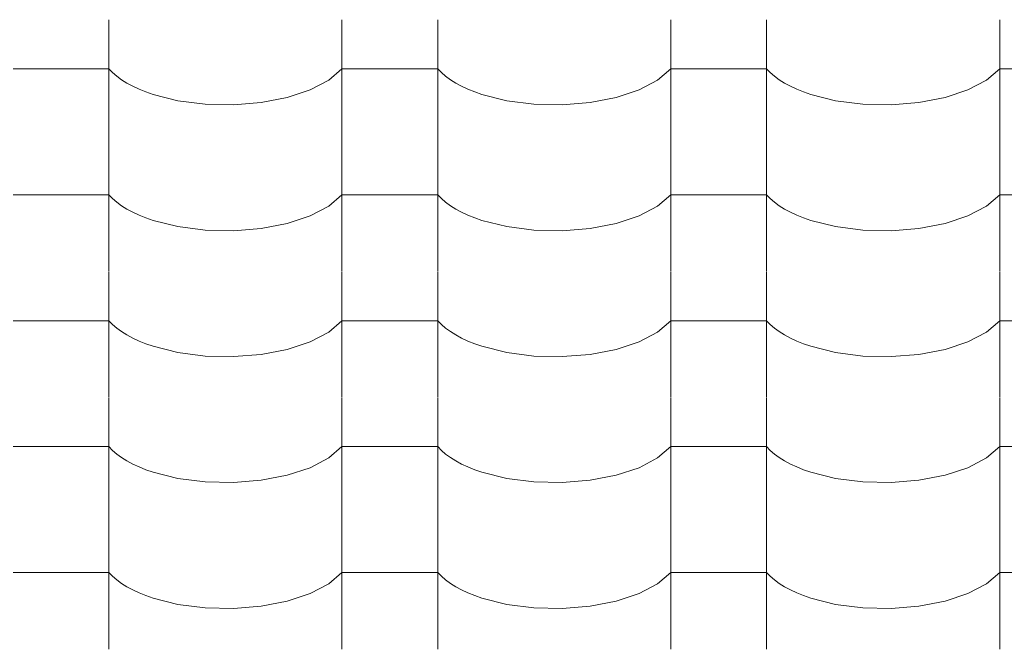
# Model space of a CAD drawing. Header units: millimetres. Extents: x -36478 to 31050, y -14815 to 11827.
# Tile 441 of 656: x -9963 to -9469, y 10365 to 10681. Entities that reach past the tile are written whole.
import ezdxf

# ---------------------------------------------------------------- set-up
doc = ezdxf.new("R2010")
doc.units = ezdxf.units.MM
doc.header["$MEASUREMENT"] = 0
for name, color, linetype in [('Nové_Anotace - SP', 7, 'Continuous'), ('Nové_Kóty - SP', 7, 'Continuous'), ('Nové_Výplně - Povrchové', 7, 'Continuous')]:
    doc.layers.add(name, color=color, linetype=linetype)
doc.styles.add('GENEROVANÝ_STYL_2', font='txt')
doc.dimstyles.new('GENEROVANÝ_STYL__1', dxfattribs={"dimtxt": 125, "dimasz": 190, "dimexe": 0.18, "dimexo": 300, "dimgap": 0, "dimtad": 1, "dimdec": 0, "dimzin": 0, "dimdsep": 46, "dimtxsty": 'GENEROVANÝ_STYL_2', "dimblk": 'ARROWHEAD_6', "dimblk1": 'ARROWHEAD_6', "dimblk2": 'ARROWHEAD_6', "dimcen": 0.09, "dimclrd": 1, "dimclre": 1, "dimclrt": 1, "dimazin": 0, "dimtfac": 1, "dimtdec": 4, "dimtmove": 0, "dimatfit": 3, "dimfxl": 1, "dimtolj": 1, "dimtzin": 0, "dimarcsym": 0})
doc.dimstyles.new('GENEROVANÝ_STYL__2', dxfattribs={"dimtxt": 125, "dimasz": 190, "dimexe": 0.18, "dimexo": 300, "dimgap": 0, "dimtad": 1, "dimdec": 0, "dimzin": 0, "dimdsep": 46, "dimtxsty": 'GENEROVANÝ_STYL_2', "dimblk": 'ARROWHEAD_6', "dimblk1": 'ARROWHEAD_6', "dimblk2": 'ARROWHEAD_6', "dimcen": 0.09, "dimclrd": 1, "dimclre": 1, "dimclrt": 1, "dimazin": 0, "dimtfac": 1, "dimtdec": 4, "dimtmove": 2, "dimatfit": 3, "dimfxl": 1, "dimtolj": 1, "dimtzin": 0, "dimarcsym": 0})
doc.dimstyles.new('GENEROVANÝ_STYL__7', dxfattribs={"dimtxt": 0.18, "dimasz": 91.2, "dimexe": 0.18, "dimexo": 0.0625, "dimgap": 0, "dimtad": 0, "dimtih": 1, "dimtoh": 1, "dimdec": 4, "dimzin": 0, "dimdsep": 46, "dimcen": 0.09, "dimadec": 0, "dimazin": 0, "dimtfac": 1, "dimtdec": 4, "dimtmove": 0, "dimatfit": 3, "dimldrblk": 'ARROWHEAD_11', "dimfxl": 1, "dimtolj": 1, "dimtzin": 0, "dimarcsym": 0})

# ---------------------------------------------------------------- blocks, each defined once
blk = doc.blocks.new('*X13')
at = {"layer": 'Nové_Výplně - Povrchové', "color": 21, "linetype": 'Continuous', "lineweight": 20, "true_color": 0xffaaaa}
for p, q in [((-9918.69, 10680.59), (-9918.69, 10617.71)), ((-9801.72, 10680.59), (-9801.72, 10617.71)), ((-9753.69, 10680.59), (-9753.69, 10617.71)), ((-9636.72, 10680.59), (-9636.72, 10617.71)), ((-9588.69, 10680.59), (-9588.69, 10617.71)), ((-9471.72, 10680.59), (-9471.72, 10617.71)), ((-9942.71, 10656.06), (-9966.72, 10656.06)), ((-9918.69, 10656.06), (-9942.71, 10656.06)), ((-9918.69, 10656.06), (-9916.86, 10654.17)), ((-9808.39, 10650.37), (-9801.72, 10656.06)), ((-9777.71, 10656.06), (-9801.72, 10656.06)), ((-9753.69, 10656.06), (-9777.71, 10656.06)), ((-9753.69, 10656.06), (-9751.86, 10654.17)), ((-9643.39, 10650.37), (-9636.72, 10656.06)), ((-9612.71, 10656.06), (-9636.72, 10656.06)), ((-9588.69, 10656.06), (-9612.71, 10656.06)), ((-9588.69, 10656.06), (-9586.86, 10654.17)), ((-9478.39, 10650.37), (-9471.72, 10656.06)), ((-9447.71, 10656.06), (-9471.72, 10656.06)), ((-9916.86, 10654.17), (-9914.74, 10652.34)), ((-9914.74, 10652.34), (-9912.34, 10650.58)), ((-9912.34, 10650.58), (-9909.65, 10648.91)), ((-9751.86, 10654.17), (-9749.74, 10652.34)), ((-9749.74, 10652.34), (-9747.34, 10650.58)), ((-9747.34, 10650.58), (-9744.65, 10648.91)), ((-9586.86, 10654.17), (-9584.74, 10652.34)), ((-9584.74, 10652.34), (-9582.34, 10650.58)), ((-9582.34, 10650.58), (-9579.65, 10648.91)), ((-9909.65, 10648.91), (-9906.71, 10647.33)), ((-9906.71, 10647.33), (-9903.53, 10645.85)), ((-9903.53, 10645.85), (-9900.12, 10644.48)), ((-9829.18, 10641.71), (-9817.7, 10645.51)), ((-9817.7, 10645.51), (-9808.39, 10650.37)), ((-9744.65, 10648.91), (-9741.71, 10647.33)), ((-9741.71, 10647.33), (-9738.53, 10645.85)), ((-9738.53, 10645.85), (-9735.12, 10644.48)), ((-9664.18, 10641.71), (-9652.7, 10645.51)), ((-9652.7, 10645.51), (-9643.39, 10650.37)), ((-9579.65, 10648.91), (-9576.71, 10647.33)), ((-9576.71, 10647.33), (-9573.53, 10645.85)), ((-9573.53, 10645.85), (-9570.12, 10644.48)), ((-9499.18, 10641.71), (-9487.7, 10645.51)), ((-9487.7, 10645.51), (-9478.39, 10650.37)), ((-9900.12, 10644.48), (-9896.5, 10643.23)), ((-9896.5, 10643.23), (-9884.05, 10640.13)), ((-9842.24, 10639.18), (-9829.18, 10641.71)), ((-9735.12, 10644.48), (-9731.5, 10643.23)), ((-9731.5, 10643.23), (-9719.05, 10640.13)), ((-9677.24, 10639.18), (-9664.18, 10641.71)), ((-9570.12, 10644.48), (-9566.5, 10643.23)), ((-9566.5, 10643.23), (-9554.05, 10640.13)), ((-9512.24, 10639.18), (-9499.18, 10641.71)), ((-9884.05, 10640.13), (-9870.39, 10638.37)), ((-9870.39, 10638.37), (-9856.21, 10638.05)), ((-9856.21, 10638.05), (-9842.24, 10639.18)), ((-9719.05, 10640.13), (-9705.39, 10638.37)), ((-9705.39, 10638.37), (-9691.21, 10638.05)), ((-9691.21, 10638.05), (-9677.24, 10639.18)), ((-9554.05, 10640.13), (-9540.39, 10638.37)), ((-9540.39, 10638.37), (-9526.21, 10638.05)), ((-9526.21, 10638.05), (-9512.24, 10639.18)), ((-9918.69, 10617.49), (-9918.69, 10554.61)), ((-9801.72, 10617.49), (-9801.72, 10554.61)), ((-9753.69, 10617.49), (-9753.69, 10554.61)), ((-9636.72, 10617.49), (-9636.72, 10554.61)), ((-9588.69, 10617.49), (-9588.69, 10554.61)), ((-9471.72, 10617.49), (-9471.72, 10554.61)), ((-9942.71, 10592.96), (-9966.72, 10592.96)), ((-9918.69, 10592.96), (-9942.71, 10592.96)), ((-9918.69, 10592.96), (-9916.86, 10591.06)), ((-9808.39, 10587.27), (-9801.72, 10592.96)), ((-9777.71, 10592.96), (-9801.72, 10592.96)), ((-9753.69, 10592.96), (-9777.71, 10592.96)), ((-9753.69, 10592.96), (-9751.86, 10591.06)), ((-9643.39, 10587.27), (-9636.72, 10592.96)), ((-9612.71, 10592.96), (-9636.72, 10592.96)), ((-9588.69, 10592.96), (-9612.71, 10592.96)), ((-9588.69, 10592.96), (-9586.86, 10591.06)), ((-9478.39, 10587.27), (-9471.72, 10592.96)), ((-9447.71, 10592.96), (-9471.72, 10592.96)), ((-9916.86, 10591.06), (-9914.74, 10589.23)), ((-9914.74, 10589.23), (-9912.34, 10587.48)), ((-9912.34, 10587.48), (-9909.65, 10585.81)), ((-9817.7, 10582.4), (-9808.39, 10587.27)), ((-9751.86, 10591.06), (-9749.74, 10589.23)), ((-9749.74, 10589.23), (-9747.34, 10587.48)), ((-9747.34, 10587.48), (-9744.65, 10585.81)), ((-9652.7, 10582.4), (-9643.39, 10587.27)), ((-9586.86, 10591.06), (-9584.74, 10589.23)), ((-9584.74, 10589.23), (-9582.34, 10587.48)), ((-9582.34, 10587.48), (-9579.65, 10585.81)), ((-9487.7, 10582.4), (-9478.39, 10587.27)), ((-9909.65, 10585.81), (-9906.71, 10584.23)), ((-9906.71, 10584.23), (-9903.53, 10582.75)), ((-9903.53, 10582.75), (-9900.12, 10581.38)), ((-9900.12, 10581.38), (-9896.5, 10580.12)), ((-9829.18, 10578.61), (-9817.7, 10582.4)), ((-9744.65, 10585.81), (-9741.71, 10584.23)), ((-9741.71, 10584.23), (-9738.53, 10582.75)), ((-9738.53, 10582.75), (-9735.12, 10581.38)), ((-9735.12, 10581.38), (-9731.5, 10580.12)), ((-9664.18, 10578.61), (-9652.7, 10582.4)), ((-9579.65, 10585.81), (-9576.71, 10584.23)), ((-9576.71, 10584.23), (-9573.53, 10582.75)), ((-9573.53, 10582.75), (-9570.12, 10581.38)), ((-9570.12, 10581.38), (-9566.5, 10580.12)), ((-9499.18, 10578.61), (-9487.7, 10582.4)), ((-9896.5, 10580.12), (-9884.05, 10577.02)), ((-9884.05, 10577.02), (-9870.39, 10575.27)), ((-9842.24, 10576.08), (-9829.18, 10578.61)), ((-9731.5, 10580.12), (-9719.05, 10577.02)), ((-9719.05, 10577.02), (-9705.39, 10575.27)), ((-9677.24, 10576.08), (-9664.18, 10578.61)), ((-9566.5, 10580.12), (-9554.05, 10577.02)), ((-9554.05, 10577.02), (-9540.39, 10575.27)), ((-9512.24, 10576.08), (-9499.18, 10578.61)), ((-9870.39, 10575.27), (-9856.21, 10574.95)), ((-9856.21, 10574.95), (-9842.24, 10576.08)), ((-9705.39, 10575.27), (-9691.21, 10574.95)), ((-9691.21, 10574.95), (-9677.24, 10576.08)), ((-9540.39, 10575.27), (-9526.21, 10574.95)), ((-9526.21, 10574.95), (-9512.24, 10576.08)), ((-9918.69, 10554.38), (-9918.69, 10491.51)), ((-9801.72, 10554.38), (-9801.72, 10491.51)), ((-9753.69, 10554.38), (-9753.69, 10491.51)), ((-9636.72, 10554.38), (-9636.72, 10491.51)), ((-9588.69, 10554.38), (-9588.69, 10491.51)), ((-9471.72, 10554.38), (-9471.72, 10491.51)), ((-9942.71, 10529.85), (-9966.72, 10529.85)), ((-9918.69, 10529.85), (-9942.71, 10529.85)), ((-9918.69, 10529.85), (-9916.86, 10527.96)), ((-9916.86, 10527.96), (-9914.74, 10526.13)), ((-9808.39, 10524.16), (-9801.72, 10529.85)), ((-9777.71, 10529.85), (-9801.72, 10529.85)), ((-9753.69, 10529.85), (-9777.71, 10529.85)), ((-9753.69, 10529.85), (-9751.86, 10527.96)), ((-9751.86, 10527.96), (-9749.74, 10526.13)), ((-9643.39, 10524.16), (-9636.72, 10529.85)), ((-9612.71, 10529.85), (-9636.72, 10529.85)), ((-9588.69, 10529.85), (-9612.71, 10529.85)), ((-9588.69, 10529.85), (-9586.86, 10527.96)), ((-9586.86, 10527.96), (-9584.74, 10526.13)), ((-9478.39, 10524.16), (-9471.72, 10529.85)), ((-9447.71, 10529.85), (-9471.72, 10529.85)), ((-9914.74, 10526.13), (-9912.34, 10524.37)), ((-9912.34, 10524.37), (-9909.65, 10522.7)), ((-9909.65, 10522.7), (-9906.71, 10521.12)), ((-9817.7, 10519.3), (-9808.39, 10524.16)), ((-9749.74, 10526.13), (-9747.34, 10524.37)), ((-9747.34, 10524.37), (-9744.65, 10522.7)), ((-9744.65, 10522.7), (-9741.71, 10521.12)), ((-9652.7, 10519.3), (-9643.39, 10524.16)), ((-9584.74, 10526.13), (-9582.34, 10524.37)), ((-9582.34, 10524.37), (-9579.65, 10522.7)), ((-9579.65, 10522.7), (-9576.71, 10521.12)), ((-9487.7, 10519.3), (-9478.39, 10524.16)), ((-9906.71, 10521.12), (-9903.53, 10519.64)), ((-9903.53, 10519.64), (-9900.12, 10518.27)), ((-9900.12, 10518.27), (-9896.5, 10517.02)), ((-9829.18, 10515.5), (-9817.7, 10519.3)), ((-9741.71, 10521.12), (-9738.53, 10519.64)), ((-9738.53, 10519.64), (-9735.12, 10518.27)), ((-9735.12, 10518.27), (-9731.5, 10517.02)), ((-9664.18, 10515.5), (-9652.7, 10519.3)), ((-9576.71, 10521.12), (-9573.53, 10519.64)), ((-9573.53, 10519.64), (-9570.12, 10518.27)), ((-9570.12, 10518.27), (-9566.5, 10517.02)), ((-9499.18, 10515.5), (-9487.7, 10519.3)), ((-9896.5, 10517.02), (-9884.05, 10513.92)), ((-9884.05, 10513.92), (-9870.39, 10512.16)), ((-9870.39, 10512.16), (-9856.21, 10511.84)), ((-9856.21, 10511.84), (-9842.24, 10512.98)), ((-9842.24, 10512.98), (-9829.18, 10515.5)), ((-9731.5, 10517.02), (-9719.05, 10513.92)), ((-9719.05, 10513.92), (-9705.39, 10512.16)), ((-9705.39, 10512.16), (-9691.21, 10511.84)), ((-9691.21, 10511.84), (-9677.24, 10512.98)), ((-9677.24, 10512.98), (-9664.18, 10515.5)), ((-9566.5, 10517.02), (-9554.05, 10513.92)), ((-9554.05, 10513.92), (-9540.39, 10512.16)), ((-9540.39, 10512.16), (-9526.21, 10511.84)), ((-9526.21, 10511.84), (-9512.24, 10512.98)), ((-9512.24, 10512.98), (-9499.18, 10515.5)), ((-9918.69, 10491.28), (-9918.69, 10428.4)), ((-9801.72, 10491.28), (-9801.72, 10428.4)), ((-9753.69, 10491.28), (-9753.69, 10428.4)), ((-9636.72, 10491.28), (-9636.72, 10428.4)), ((-9588.69, 10491.28), (-9588.69, 10428.4)), ((-9471.72, 10491.28), (-9471.72, 10428.4)), ((-9942.71, 10466.75), (-9966.72, 10466.75)), ((-9918.69, 10466.75), (-9942.71, 10466.75)), ((-9918.69, 10466.75), (-9916.86, 10464.85)), ((-9916.86, 10464.85), (-9914.74, 10463.02)), ((-9914.74, 10463.02), (-9912.34, 10461.27)), ((-9808.39, 10461.06), (-9801.72, 10466.75)), ((-9777.71, 10466.75), (-9801.72, 10466.75)), ((-9753.69, 10466.75), (-9777.71, 10466.75)), ((-9753.69, 10466.75), (-9751.86, 10464.85)), ((-9751.86, 10464.85), (-9749.74, 10463.02)), ((-9749.74, 10463.02), (-9747.34, 10461.27)), ((-9643.39, 10461.06), (-9636.72, 10466.75)), ((-9612.71, 10466.75), (-9636.72, 10466.75)), ((-9588.69, 10466.75), (-9612.71, 10466.75)), ((-9588.69, 10466.75), (-9586.86, 10464.85)), ((-9586.86, 10464.85), (-9584.74, 10463.02)), ((-9584.74, 10463.02), (-9582.34, 10461.27)), ((-9478.39, 10461.06), (-9471.72, 10466.75)), ((-9447.71, 10466.75), (-9471.72, 10466.75)), ((-9912.34, 10461.27), (-9909.65, 10459.6)), ((-9909.65, 10459.6), (-9906.71, 10458.02)), ((-9906.71, 10458.02), (-9903.53, 10456.54)), ((-9817.7, 10456.19), (-9808.39, 10461.06)), ((-9747.34, 10461.27), (-9744.65, 10459.6)), ((-9744.65, 10459.6), (-9741.71, 10458.02)), ((-9741.71, 10458.02), (-9738.53, 10456.54)), ((-9652.7, 10456.19), (-9643.39, 10461.06)), ((-9582.34, 10461.27), (-9579.65, 10459.6)), ((-9579.65, 10459.6), (-9576.71, 10458.02)), ((-9576.71, 10458.02), (-9573.53, 10456.54)), ((-9487.7, 10456.19), (-9478.39, 10461.06)), ((-9903.53, 10456.54), (-9900.12, 10455.17)), ((-9900.12, 10455.17), (-9896.5, 10453.92)), ((-9896.5, 10453.92), (-9884.05, 10450.81)), ((-9829.18, 10452.4), (-9817.7, 10456.19)), ((-9738.53, 10456.54), (-9735.12, 10455.17)), ((-9735.12, 10455.17), (-9731.5, 10453.92)), ((-9731.5, 10453.92), (-9719.05, 10450.81)), ((-9664.18, 10452.4), (-9652.7, 10456.19)), ((-9573.53, 10456.54), (-9570.12, 10455.17)), ((-9570.12, 10455.17), (-9566.5, 10453.92)), ((-9566.5, 10453.92), (-9554.05, 10450.81)), ((-9499.18, 10452.4), (-9487.7, 10456.19)), ((-9884.05, 10450.81), (-9870.39, 10449.06)), ((-9870.39, 10449.06), (-9856.21, 10448.74)), ((-9856.21, 10448.74), (-9842.24, 10449.87)), ((-9842.24, 10449.87), (-9829.18, 10452.4)), ((-9719.05, 10450.81), (-9705.39, 10449.06)), ((-9705.39, 10449.06), (-9691.21, 10448.74)), ((-9691.21, 10448.74), (-9677.24, 10449.87)), ((-9677.24, 10449.87), (-9664.18, 10452.4)), ((-9554.05, 10450.81), (-9540.39, 10449.06)), ((-9540.39, 10449.06), (-9526.21, 10448.74)), ((-9526.21, 10448.74), (-9512.24, 10449.87)), ((-9512.24, 10449.87), (-9499.18, 10452.4)), ((-9918.69, 10428.17), (-9918.69, 10365.3)), ((-9801.72, 10428.17), (-9801.72, 10365.3)), ((-9753.69, 10428.17), (-9753.69, 10365.3)), ((-9636.72, 10428.17), (-9636.72, 10365.3)), ((-9588.69, 10428.17), (-9588.69, 10365.3)), ((-9471.72, 10428.17), (-9471.72, 10365.3)), ((-9942.71, 10403.64), (-9966.72, 10403.64)), ((-9918.69, 10403.64), (-9942.71, 10403.64)), ((-9918.69, 10403.64), (-9916.86, 10401.75)), ((-9808.39, 10397.95), (-9801.72, 10403.64)), ((-9777.71, 10403.64), (-9801.72, 10403.64)), ((-9753.69, 10403.64), (-9777.71, 10403.64)), ((-9753.69, 10403.64), (-9751.86, 10401.75)), ((-9643.39, 10397.95), (-9636.72, 10403.64)), ((-9612.71, 10403.64), (-9636.72, 10403.64)), ((-9588.69, 10403.64), (-9612.71, 10403.64)), ((-9588.69, 10403.64), (-9586.86, 10401.75)), ((-9478.39, 10397.95), (-9471.72, 10403.64)), ((-9447.71, 10403.64), (-9471.72, 10403.64)), ((-9916.86, 10401.75), (-9914.74, 10399.92)), ((-9914.74, 10399.92), (-9912.34, 10398.16)), ((-9751.86, 10401.75), (-9749.74, 10399.92)), ((-9749.74, 10399.92), (-9747.34, 10398.16)), ((-9586.86, 10401.75), (-9584.74, 10399.92)), ((-9584.74, 10399.92), (-9582.34, 10398.16)), ((-9912.34, 10398.16), (-9909.65, 10396.49)), ((-9909.65, 10396.49), (-9906.71, 10394.91)), ((-9906.71, 10394.91), (-9903.53, 10393.43)), ((-9817.7, 10393.09), (-9808.39, 10397.95)), ((-9747.34, 10398.16), (-9744.65, 10396.49)), ((-9744.65, 10396.49), (-9741.71, 10394.91)), ((-9741.71, 10394.91), (-9738.53, 10393.43)), ((-9652.7, 10393.09), (-9643.39, 10397.95)), ((-9582.34, 10398.16), (-9579.65, 10396.49)), ((-9579.65, 10396.49), (-9576.71, 10394.91)), ((-9576.71, 10394.91), (-9573.53, 10393.43)), ((-9487.7, 10393.09), (-9478.39, 10397.95)), ((-9903.53, 10393.43), (-9900.12, 10392.06)), ((-9900.12, 10392.06), (-9896.5, 10390.81)), ((-9896.5, 10390.81), (-9884.05, 10387.71)), ((-9842.24, 10386.77), (-9829.18, 10389.29)), ((-9829.18, 10389.29), (-9817.7, 10393.09)), ((-9738.53, 10393.43), (-9735.12, 10392.06)), ((-9735.12, 10392.06), (-9731.5, 10390.81)), ((-9731.5, 10390.81), (-9719.05, 10387.71)), ((-9677.24, 10386.77), (-9664.18, 10389.29)), ((-9664.18, 10389.29), (-9652.7, 10393.09)), ((-9573.53, 10393.43), (-9570.12, 10392.06)), ((-9570.12, 10392.06), (-9566.5, 10390.81)), ((-9566.5, 10390.81), (-9554.05, 10387.71)), ((-9512.24, 10386.77), (-9499.18, 10389.29)), ((-9499.18, 10389.29), (-9487.7, 10393.09)), ((-9884.05, 10387.71), (-9870.39, 10385.95)), ((-9870.39, 10385.95), (-9856.21, 10385.63)), ((-9856.21, 10385.63), (-9842.24, 10386.77)), ((-9719.05, 10387.71), (-9705.39, 10385.95)), ((-9705.39, 10385.95), (-9691.21, 10385.63)), ((-9691.21, 10385.63), (-9677.24, 10386.77)), ((-9554.05, 10387.71), (-9540.39, 10385.95)), ((-9540.39, 10385.95), (-9526.21, 10385.63)), ((-9526.21, 10385.63), (-9512.24, 10386.77))]:
    blk.add_line(p, q, dxfattribs=at)
blk = doc.blocks.new('výplň_6_1', base_point=(0, 0))
at = {"layer": 'Nové_Výplně - Povrchové', "color": 21, "linetype": 'Continuous', "lineweight": 20, "true_color": 0xffaaaa}
blk.add_blockref('*X13', (0, 0), dxfattribs=at)
blk = doc.blocks.new('*D6316')
at = {"layer": 'Nové_Kóty - SP', "color": 1, "linetype": 'Continuous', "lineweight": 25}
for p, q in [((-6330.41, 9887.65), (-4580.7, 11090.34)), ((-6160.47, 9640.43), (-6436.62, 10042.17)), ((-6304.64, 10026.71), (-6356.17, 9748.6)), ((-9579.03, 7654.66), (-6330.41, 9887.65)), ((-9553.27, 7793.71), (-9604.79, 7515.6))]:
    blk.add_line(p, q, dxfattribs=at)
at = {"layer": 'Nové_Kóty - SP', "color": 1, "lineweight": 25, "insert": (-8145, 8670.7), "char_height": 125, "attachment_point": 7, "rotation": 34.5034, "style": 'GENEROVANÝ_STYL_2'}
blk.add_mtext('\\A1;{\\pql;\\fArial|b0|i0|c0|p38;3\xa0942}', dxfattribs=at)
blk = doc.blocks.new('ARROWHEAD_6')
at = {"color": 0, "linetype": 'Continuous', "lineweight": 0}
for p, q in [((-0.5, -0.5), (0.5, 0.5)), ((0, 0), (-1, 0))]:
    blk.add_line(p, q, dxfattribs=at)
blk = doc.blocks.new('*D6326')
at = {"layer": 'Nové_Kóty - SP', "color": 1, "linetype": 'Continuous', "lineweight": 25}
for p, q in [((-4581.24, 11091.13), (-4857.39, 11492.87)), ((-4776.94, 11199.3), (-4725.42, 11477.41)), ((-4751.18, 11338.35), (-4627.57, 11423.32)), ((-10278.77, 7538.87), (-4751.18, 11338.35)), ((-10108.84, 7291.64), (-10384.98, 7693.38)), ((-10253.01, 7677.92), (-10304.54, 7399.81)), ((-10402.39, 7453.9), (-10278.77, 7538.87))]:
    blk.add_line(p, q, dxfattribs=at)
at = {"layer": 'Nové_Kóty - SP', "color": 1, "lineweight": 25, "insert": (-8042.9, 9106.07), "char_height": 125, "attachment_point": 7, "rotation": 34.5034, "style": 'GENEROVANÝ_STYL_2'}
blk.add_mtext('\\A1;{\\pql;\\fArial|b0|i0|c0|p38;6\xa0707- KROKEV}', dxfattribs=at)
blk = doc.blocks.new('*D6327')
at = {"layer": 'Nové_Kóty - SP', "color": 1, "linetype": 'Continuous', "lineweight": 25}
for p, q in [((-10443.65, 7778.73), (-4851.3, 11622.72)), ((-10273.71, 7531.5), (-10549.86, 7933.25)), ((-10294.79, 7517.01), (-10570.94, 7918.75)), ((-10417.88, 7917.78), (-10469.41, 7639.67)), ((-10490.49, 7625.18), (-10438.97, 7903.29)), ((-10464.73, 7764.24), (-10443.65, 7778.73)), ((-10588.34, 7679.27), (-10464.73, 7764.24))]:
    blk.add_line(p, q, dxfattribs=at)
at = {"layer": 'Nové_Kóty - SP', "color": 1, "lineweight": 25, "insert": (-10717.64, 7620.73), "char_height": 125, "attachment_point": 7, "rotation": 34.5034, "style": 'GENEROVANÝ_STYL_2'}
blk.add_mtext('\\A1;{\\pql;\\fArial|b0|i0|c0|p38;25}', dxfattribs=at)
blk = doc.blocks.new('*D6328')
at = {"layer": 'Nové_Kóty - SP', "color": 1, "linetype": 'Continuous', "lineweight": 25}
for p, q in [((-4681.37, 11375.49), (-4957.51, 11777.24)), ((-4877.07, 11483.67), (-4825.54, 11761.78)), ((-4851.3, 11622.72), (-4727.69, 11707.69)), ((-10443.65, 7778.73), (-4851.3, 11622.72)), ((-10417.88, 7917.78), (-10469.41, 7639.67)), ((-10490.49, 7625.18), (-10438.97, 7903.29))]:
    blk.add_line(p, q, dxfattribs=at)
at = {"layer": 'Nové_Kóty - SP', "color": 1, "lineweight": 25, "insert": (-7480.19, 9877.1), "char_height": 125, "attachment_point": 7, "rotation": 34.5034, "style": 'GENEROVANÝ_STYL_2'}
blk.add_mtext('\\A1;{\\pql;\\fArial|b0|i0|c0|p38;+ 6 787}', dxfattribs=at)
blk = doc.blocks.new('ARROWHEAD_11')
at = {"color": 0, "linetype": 'Continuous', "lineweight": 0}
blk.add_line((0, 0), (-1, 0), dxfattribs=at)
at = {"color": 0, "linetype": 'Continuous', "lineweight": 0, "const_width": 0.25, "flags": 128}
blk.add_lwpolyline([(-0.125, 0, 1), (0.125, 0, 1)], format="xyb", close=True, dxfattribs=at)

msp = doc.modelspace()

# ---------------------------------------------------------------- block references
at = {"layer": 'Nové_Výplně - Povrchové', "color": 21, "linetype": 'Continuous', "lineweight": 20, "true_color": 0xffaaaa}
msp.add_blockref('výplň_6_1', (0, 0), dxfattribs=at)

# ---------------------------------------------------------------- dimensions: what is measured, and where the dimension line sits
at = {"layer": 'Nové_Kóty - SP', "color": 1, "linetype": 'Continuous', "lineweight": 25}
for base, p1, p2, text, dimstyle, picture, middle in [((-4851.3, 11622.72), (-9826.86, 6881.41), (-4515.96, 11134.85), '+ 6 787', 'GENEROVANÝ_STYL__2', '*D6328', (-7268.85, 10098.2)), ((-10443.65, 7778.73), (-9842.86, 6859.52), (-9826.86, 6881.41), '25', 'GENEROVANÝ_STYL__1', '*D6327', (-10674.52, 7726.21)), ((-4751.18, 11338.35), (-9826.86, 6881.41), (-4362.54, 10772.95), '<MeasuredValue>- KROKEV', 'GENEROVANÝ_STYL__1', '*D6326', (-7174.22, 9779.01))]:
    dim = msp.add_linear_dim(base=base, p1=p1, p2=p2, angle=34.5034, text=text, dimstyle=dimstyle, dxfattribs=at)
    dim.commit()
    dim.dimension.update_dxf_attribs({"geometry": picture, "text_midpoint": middle, "dimtype": 160, "text_rotation": 34.5034})
dim = msp.add_linear_dim(base=(-6330.41, 9887.65), p1=(-9271.51, 7207.26), p2=(-6039.22, 9464.03), angle=34.5034, dimstyle='GENEROVANÝ_STYL__1', dxfattribs=at)
dim.commit()
dim.dimension.update_dxf_attribs({"geometry": '*D6316', "text_midpoint": (-8003.47, 8843.83), "dimtype": 160, "text_rotation": 34.5034})

# ---------------------------------------------------------------- leaders
at = {"layer": 'Nové_Anotace - SP', "color": 1, "linetype": 'Continuous', "lineweight": 25, "path_type": 1, "annotation_type": 0, "has_hookline": 1, "hookline_direction": 1, "text_width": 1444.88}
msp.add_leader([(-8658.15, 10410.06), (-8780.5, 11179.88), (-8876.24, 11201.78)], dimstyle='GENEROVANÝ_STYL__7', dxfattribs=at)

doc.saveas('drawing.dxf')
